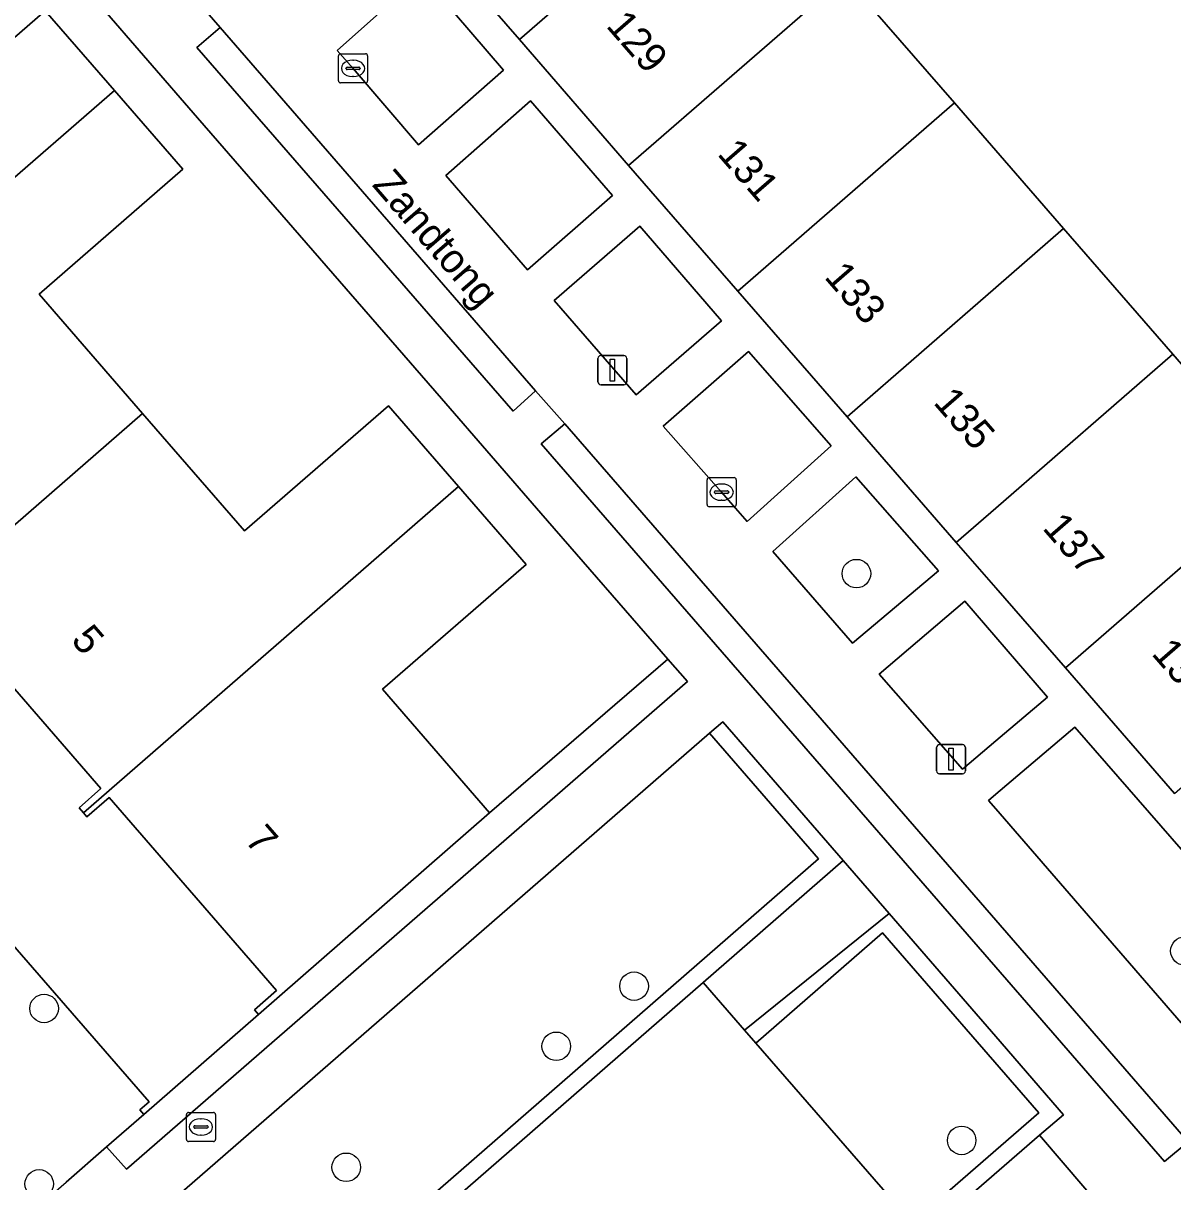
# Model space of a CAD drawing. Extents: x 155887 to 156869, y 383880 to 384678.
# Drawn here: x 156466.66 to 156506.07, y 384294.18 to 384333.9 of the extents above; entities that cross this region are included whole.
import ezdxf

# ---------------------------------------------------------------- set-up
doc = ezdxf.new("R2010")
doc.units = 0
for name, color, linetype in [('IMGEO_Boom', 7, 'Continuous'), ('IMGEO_Erf', 7, 'Continuous'), ('IMGEO_Groenvoorziening', 7, 'Continuous'), ('IMGEO_Haag', 7, 'Continuous'), ('IMGEO_Kolk', 7, 'Continuous'), ('IMGEO_Lichtmast', 7, 'Continuous'), ('IMGEO_Muur', 7, 'Continuous'), ('IMGEO_Openbare_ruimte_label', 7, 'Continuous'), ('IMGEO_Pand', 7, 'Continuous'), ('IMGEO_Pand_nummerreeks', 7, 'Continuous'), ('IMGEO_Rijbaan_lokaal_open', 7, 'Continuous'), ('IMGEO_Rioolput', 7, 'Continuous'), ('IMGEO_Voetpad_open', 7, 'Continuous')]:
    doc.layers.add(name, color=color, linetype=linetype)

msp = doc.modelspace()

# ---------------------------------------------------------------- linework, layer by layer
at = {"layer": 'IMGEO_Boom'}
for centre in [(156495.224, 384315.029), (156506.482, 384302.094), (156487.6, 384300.888), (156467.374, 384300.123), (156484.931, 384298.827), (156498.831, 384295.601), (156477.731, 384294.68), (156467.206, 384294.11)]:
    msp.add_circle(centre, 0.489, dxfattribs=at)
at = {"layer": 'IMGEO_Erf'}
for points in [[(156506.171, 384334.359), (156502.546, 384338.536), (156500.749, 384340.609), (156498.767, 384342.893), (156495.094, 384347.126), (156493.155, 384349.361), (156491.319, 384351.478), (156489.464, 384353.616), (156489.615, 384353.733), (156493.54, 384357.139), (156489.816, 384361.424), (156484.662, 384356.944), (156487.942, 384353.171), (156488.454, 384352.581), (156483.63, 384348.371), (156487.352, 384344.088), (156491.094, 384339.781), (156494.838, 384335.473), (156498.582, 384331.165), (156500, 384329.533), (156502.325, 384326.857), (156506.069, 384322.549), (156509.811, 384318.244)], [(156447.272, 384324.198), (156470.977, 384296.926), (156470.657, 384296.646), (156470.793, 384296.488), (156474.726, 384299.922), (156474.59, 384300.079), (156475.344, 384300.738), (156469.6, 384307.35), (156468.845, 384306.693), (156468.728, 384306.824), (156468.571, 384307), (156469.325, 384307.667), (156463.704, 384314.136)]]:
    msp.add_lwpolyline(points, dxfattribs=at)
msp.add_lwpolyline([(156480.994, 384321.034), (156472.638, 384330.653), (156469.23, 384334.581), (156464.905, 384339.571), (156458.808, 384334.27), (156462.481, 384330.043), (156467.41, 384334.325), (156469.786, 384331.59), (156472.133, 384328.89), (156467.203, 384324.607), (156470.753, 384320.521), (156474.248, 384316.499), (156479.178, 384320.781), (156481.578, 384318.018), (156483.9, 384315.345), (156478.971, 384311.063), (156482.643, 384306.835), (156488.759, 384312.092), (156484.401, 384317.105)], close=True, dxfattribs=at)
at = {"layer": 'IMGEO_Groenvoorziening'}
for points in [[(156480.326, 384335.549), (156477.423, 384332.964), (156477.965, 384332.346), (156480.215, 384329.732), (156483.122, 384332.289)], [(156473.408, 384333.746), (156472.611, 384333.058), (156483.452, 384320.601), (156484.216, 384321.296)], [(156484.046, 384331.232), (156481.152, 384328.679), (156483.951, 384325.447), (156486.864, 384327.995)], [(156487.797, 384326.936), (156484.865, 384324.387), (156487.671, 384321.157), (156490.602, 384323.688)], [(156491.518, 384322.638), (156488.594, 384320.081), (156490.602, 384317.82), (156491.482, 384316.815), (156494.352, 384319.406)], [(156485.228, 384320.167), (156484.42, 384319.476), (156500, 384301.535), (156505.785, 384294.873), (156506.593, 384295.554), (156500, 384303.149)], [(156495.2, 384318.342), (156492.353, 384315.786), (156495.086, 384312.646), (156498.034, 384315.126)], [(156500, 384312.854), (156498.938, 384314.086), (156495.999, 384311.581), (156498.857, 384308.325), (156500, 384309.293), (156501.775, 384310.796)], [(156489.435, 384311.329), (156488.759, 384312.092), (156482.643, 384306.835), (156474.726, 384299.922), (156470.793, 384296.488), (156469.515, 384295.378), (156470.194, 384294.621)], [(156475.608, 384288.505), (156489.966, 384301.017), (156494.763, 384305.197), (156490.64, 384309.951), (156490.187, 384309.557), (156493.918, 384305.256), (156473.684, 384287.624), (156474.067, 384287.17)], [(156502.706, 384309.762), (156500, 384307.468), (156499.751, 384307.257), (156500, 384306.97), (156506.356, 384299.632), (156509.3, 384302.198)], [(156473.684, 384287.624), (156493.918, 384305.256), (156490.187, 384309.557), (156469.998, 384291.998)], [(156491.385, 384299.385), (156496.341, 384303.379), (156494.763, 384305.197), (156489.966, 384301.017)], [(156501.5, 384295.776), (156502.324, 384296.481), (156500, 384299.16), (156496.341, 384303.379), (156491.385, 384299.385), (156491.779, 384298.932), (156496.121, 384302.716), (156501.477, 384296.542), (156497.129, 384292.78), (156497.523, 384292.327)], [(156497.129, 384292.78), (156501.477, 384296.542), (156496.121, 384302.716), (156491.779, 384298.932)], [(156498.153, 384288.165), (156500, 384289.779), (156503.8, 384293.099), (156501.5, 384295.776), (156497.523, 384292.327), (156495.648, 384290.69), (156497.575, 384288.467), (156497.799, 384288.602)]]:
    msp.add_lwpolyline(points, close=True, dxfattribs=at)
at = {"layer": 'IMGEO_Haag'}
for points in [[(156484.216, 384321.296), (156473.408, 384333.746), (156472.611, 384333.058), (156483.452, 384320.601)], [(156506.593, 384295.554), (156500, 384303.149), (156485.228, 384320.167), (156484.42, 384319.476), (156500, 384301.535), (156505.785, 384294.873)], [(156489.435, 384311.329), (156488.759, 384312.092), (156482.643, 384306.835), (156474.726, 384299.922), (156470.793, 384296.488), (156469.515, 384295.378), (156470.194, 384294.621)], [(156475.608, 384288.505), (156489.966, 384301.017), (156494.763, 384305.197), (156490.64, 384309.951), (156490.187, 384309.557), (156493.918, 384305.256), (156473.684, 384287.624), (156474.067, 384287.17)], [(156501.5, 384295.776), (156502.324, 384296.481), (156500, 384299.16), (156496.341, 384303.379), (156491.385, 384299.385), (156491.779, 384298.932), (156496.121, 384302.716), (156501.477, 384296.542), (156497.129, 384292.78), (156497.523, 384292.327)]]:
    msp.add_lwpolyline(points, close=True, dxfattribs=at)
at = {"layer": 'IMGEO_Kolk'}
for p, q in [((156477.465, 384331.921), (156477.465, 384332.773)), ((156477.54, 384332.847), (156478.392, 384332.847)), ((156478.466, 384332.773), (156478.466, 384331.921)), ((156477.724, 384332.341), (156477.724, 384332.353)), ((156478.162, 384332.304), (156477.764, 384332.304)), ((156477.767, 384332.39), (156478.165, 384332.39)), ((156477.953, 384332.627), (156477.978, 384332.627)), ((156478.208, 384332.353), (156478.208, 384332.341)), ((156477.976, 384332.067), (156477.951, 384332.067)), ((156478.392, 384331.847), (156477.54, 384331.847)), ((156490.101, 384317.395), (156490.101, 384318.247)), ((156490.176, 384318.321), (156491.028, 384318.321)), ((156490.589, 384318.101), (156490.614, 384318.101)), ((156491.102, 384318.247), (156491.102, 384317.395)), ((156490.36, 384317.815), (156490.36, 384317.827)), ((156490.798, 384317.778), (156490.4, 384317.778)), ((156490.403, 384317.864), (156490.801, 384317.864)), ((156490.844, 384317.827), (156490.844, 384317.815)), ((156491.028, 384317.321), (156490.176, 384317.321)), ((156490.612, 384317.541), (156490.587, 384317.541))]:
    msp.add_line(p, q, dxfattribs=at)
for points in [[(156477.465, 384331.921), (156477.465, 384332.773)], [(156477.54, 384332.847), (156478.392, 384332.847)], [(156478.466, 384332.773), (156478.466, 384331.921)], [(156478.392, 384331.847), (156477.54, 384331.847)], [(156490.101, 384317.395), (156490.101, 384318.247)], [(156490.176, 384318.321), (156491.028, 384318.321)], [(156491.102, 384318.247), (156491.102, 384317.395)], [(156491.028, 384317.321), (156490.176, 384317.321)]]:
    msp.add_lwpolyline(points, dxfattribs=at)
for centre, radius, start, end in [((156477.542, 384332.771), 0.0765, 91.552, 178.448), ((156477.542, 384332.771), 0.0765, 91.552, 178.448), ((156478.39, 384332.771), 0.0765, 1.552, 88.448), ((156478.39, 384332.771), 0.0765, 1.552, 88.448), ((156477.764, 384332.35), 0.0403, 85.8775, 175.7526), ((156477.761, 384332.34), 0.0366, 178.938, 274.7102), ((156478.165, 384332.347), 0.043, 264.8664, 352.4533), ((156478.169, 384332.352), 0.0386, 1.7309, 96.639), ((156477.542, 384331.923), 0.0765, 181.552, 268.448), ((156477.542, 384331.923), 0.0765, 181.552, 268.448), ((156478.39, 384331.923), 0.0765, 271.552, 358.448), ((156478.39, 384331.923), 0.0765, 271.552, 358.448), ((156490.178, 384318.245), 0.0765, 91.552, 178.448), ((156490.178, 384318.245), 0.0765, 91.552, 178.448), ((156491.026, 384318.245), 0.0765, 1.552, 88.448), ((156491.026, 384318.245), 0.0765, 1.552, 88.448), ((156490.4, 384317.824), 0.0403, 85.8775, 175.7526), ((156490.397, 384317.814), 0.0366, 178.938, 274.7102), ((156490.801, 384317.821), 0.043, 264.8664, 352.4533), ((156490.805, 384317.826), 0.0386, 1.7309, 96.639), ((156490.178, 384317.397), 0.0765, 181.552, 268.448), ((156490.178, 384317.397), 0.0765, 181.552, 268.448), ((156491.026, 384317.397), 0.0765, 271.552, 358.448), ((156491.026, 384317.397), 0.0765, 271.552, 358.448)]:
    msp.add_arc(centre, radius, start, end, dxfattribs=at)
for centre, major_axis, ratio, start_param, end_param in [((156477.952, 384332.347), (-0.387, 0.002), 0.722429, 4.712389, 7.853982), ((156477.977, 384332.347), (-0.39, 0.002), 0.717154, 1.570796, 4.712389), ((156490.588, 384317.821), (-0.387, 0.002), 0.722429, 4.712389, 7.853982), ((156490.613, 384317.821), (-0.39, 0.002), 0.717154, 1.570796, 4.712389)]:
    msp.add_ellipse(centre, major_axis=major_axis, ratio=ratio, start_param=start_param, end_param=end_param, dxfattribs=at)
at = {"layer": 'IMGEO_Lichtmast'}
for p, q in [((156486.359, 384321.604), (156486.359, 384322.404)), ((156486.359, 384322.404), (156486.359, 384321.604)), ((156486.459, 384322.504), (156487.249, 384322.504)), ((156487.249, 384322.504), (156486.459, 384322.504)), ((156487.349, 384322.404), (156487.349, 384321.604)), ((156487.349, 384321.604), (156487.349, 384322.404)), ((156487.249, 384321.504), (156486.459, 384321.504)), ((156486.459, 384321.504), (156487.249, 384321.504)), ((156497.97, 384308.267), (156497.97, 384309.067)), ((156497.97, 384309.067), (156497.97, 384308.267)), ((156498.07, 384309.167), (156498.86, 384309.167)), ((156498.86, 384309.167), (156498.07, 384309.167)), ((156498.96, 384309.067), (156498.96, 384308.267)), ((156498.96, 384308.267), (156498.96, 384309.067)), ((156498.86, 384308.167), (156498.07, 384308.167)), ((156498.07, 384308.167), (156498.86, 384308.167))]:
    msp.add_line(p, q, dxfattribs=at)
for points in [[(156486.779, 384322.379), (156486.929, 384322.379), (156486.929, 384321.629), (156486.779, 384321.629), (156486.779, 384322.379)], [(156498.39, 384309.042), (156498.54, 384309.042), (156498.54, 384308.292), (156498.39, 384308.292), (156498.39, 384309.042)]]:
    msp.add_lwpolyline(points, dxfattribs=at)
for centre, start, end in [((156486.459, 384322.404), 90, 180), ((156486.459, 384322.404), 90, 180), ((156487.249, 384322.404), 0, 90), ((156487.249, 384322.404), 360, 90), ((156486.459, 384321.604), 180, 270), ((156486.459, 384321.604), 180, 270), ((156487.249, 384321.604), 270, 0), ((156487.249, 384321.604), 270, 0), ((156498.07, 384309.067), 90, 180), ((156498.07, 384309.067), 90, 180), ((156498.86, 384309.067), 0, 90), ((156498.86, 384309.067), 360, 90), ((156498.07, 384308.267), 180, 270), ((156498.07, 384308.267), 180, 270), ((156498.86, 384308.267), 270, 0), ((156498.86, 384308.267), 270, 0)]:
    msp.add_arc(centre, 0.1, start, end, dxfattribs=at)
at = {"layer": 'IMGEO_Muur'}
for points in [[(156472.638, 384330.653), (156480.994, 384321.034)], [(156484.401, 384317.105), (156488.759, 384312.092)], [(156488.759, 384312.092), (156482.643, 384306.835)]]:
    msp.add_lwpolyline(points, dxfattribs=at)
at = {"layer": 'IMGEO_Pand'}
for points in [[(156483.67, 384333.332), (156491.094, 384339.781), (156487.352, 384344.088), (156479.927, 384337.639)], [(156487.414, 384329.022), (156494.838, 384335.473), (156491.094, 384339.781), (156483.67, 384333.332)], [(156498.582, 384331.165), (156494.838, 384335.473), (156487.414, 384329.022), (156491.157, 384324.716)], [(156469.786, 384331.59), (156467.41, 384334.325), (156462.481, 384330.043), (156458.808, 384334.27), (156458.088, 384333.641), (156450.897, 384327.362), (156451.042, 384327.195), (156451.791, 384327.849), (156457.529, 384321.244), (156456.774, 384320.588), (156456.92, 384320.42)], [(156470.753, 384320.521), (156467.203, 384324.607), (156472.133, 384328.89), (156469.786, 384331.59), (156456.92, 384320.42), (156457.05, 384320.27), (156457.805, 384320.926), (156463.398, 384314.488), (156462.643, 384313.833), (156462.826, 384313.623)], [(156494.901, 384320.407), (156500, 384324.837), (156502.325, 384326.857), (156500, 384329.533), (156498.582, 384331.165), (156491.157, 384324.716)], [(156494.901, 384320.407), (156498.645, 384316.099), (156500, 384317.276), (156506.069, 384322.549), (156502.325, 384326.857), (156500, 384324.837)], [(156502.386, 384311.794), (156509.811, 384318.244), (156506.069, 384322.549), (156500, 384317.276), (156498.645, 384316.099), (156500, 384314.539)], [(156468.728, 384306.824), (156481.578, 384318.018), (156479.178, 384320.781), (156474.248, 384316.499), (156470.753, 384320.521), (156462.826, 384313.623), (156462.95, 384313.48), (156463.704, 384314.136), (156469.325, 384307.667), (156468.571, 384307)], [(156468.728, 384306.824), (156468.845, 384306.693), (156469.6, 384307.35), (156475.344, 384300.738), (156474.59, 384300.079), (156474.726, 384299.922), (156482.643, 384306.835), (156478.971, 384311.063), (156483.9, 384315.345), (156481.578, 384318.018)], [(156502.386, 384311.794), (156506.121, 384307.495), (156513.543, 384313.947), (156510.264, 384317.722), (156509.811, 384318.244)], [(156491.779, 384298.932), (156491.385, 384299.385), (156489.966, 384301.017), (156475.608, 384288.505), (156475.77, 384288.325), (156483.027, 384280.011), (156483.199, 384279.838), (156491.155, 384286.774), (156495.648, 384290.69), (156497.523, 384292.327), (156497.129, 384292.78)]]:
    msp.add_lwpolyline(points, close=True, dxfattribs=at)
at = {"layer": 'IMGEO_Rijbaan_lokaal_open'}
msp.add_lwpolyline([(156447.272, 384324.198), (156447.064, 384324.016), (156446.013, 384325.218), (156443.01, 384328.651), (156438.632, 384324.873), (156441.648, 384321.401), (156442.663, 384320.232), (156442.421, 384320.021), (156466.177, 384292.757), (156466.504, 384293.041), (156466.642, 384292.883), (156468.126, 384294.172), (156469.515, 384295.378), (156470.793, 384296.488), (156470.657, 384296.646), (156470.977, 384296.926)], close=True, dxfattribs=at)
at = {"layer": 'IMGEO_Rioolput'}
for p, q in [((156472.326, 384296.562), (156473.178, 384296.562)), ((156472.251, 384295.636), (156472.251, 384296.488)), ((156472.739, 384296.342), (156472.764, 384296.342)), ((156473.252, 384296.488), (156473.252, 384295.636)), ((156472.51, 384296.056), (156472.51, 384296.068)), ((156472.948, 384296.019), (156472.55, 384296.019)), ((156472.553, 384296.105), (156472.951, 384296.105)), ((156472.762, 384295.782), (156472.737, 384295.782)), ((156472.994, 384296.068), (156472.994, 384296.056)), ((156473.178, 384295.562), (156472.326, 384295.562))]:
    msp.add_line(p, q, dxfattribs=at)
for points in [[(156472.326, 384296.562), (156473.178, 384296.562)], [(156472.251, 384295.636), (156472.251, 384296.488)], [(156473.252, 384296.488), (156473.252, 384295.636)], [(156473.178, 384295.562), (156472.326, 384295.562)]]:
    msp.add_lwpolyline(points, dxfattribs=at)
for centre, radius, start, end in [((156472.328, 384296.486), 0.0765, 91.552, 178.448), ((156472.328, 384296.486), 0.0765, 91.552, 178.448), ((156473.176, 384296.486), 0.0765, 1.552, 88.448), ((156473.176, 384296.486), 0.0765, 1.552, 88.448), ((156472.55, 384296.065), 0.0403, 85.8775, 175.7526), ((156472.547, 384296.055), 0.0366, 178.938, 274.7102), ((156472.951, 384296.062), 0.043, 264.8664, 352.4533), ((156472.955, 384296.067), 0.0386, 1.7309, 96.639), ((156472.328, 384295.638), 0.0765, 181.552, 268.448), ((156472.328, 384295.638), 0.0765, 181.552, 268.448), ((156473.176, 384295.638), 0.0765, 271.552, 358.448), ((156473.176, 384295.638), 0.0765, 271.552, 358.448)]:
    msp.add_arc(centre, radius, start, end, dxfattribs=at)
for centre, major_axis, ratio, start_param, end_param in [((156472.738, 384296.062), (-0.387, 0.002), 0.722429, 4.712389, 7.853982), ((156472.763, 384296.062), (-0.39, 0.002), 0.717154, 1.570796, 4.712389)]:
    msp.add_ellipse(centre, major_axis=major_axis, ratio=ratio, start_param=start_param, end_param=end_param, dxfattribs=at)
at = {"layer": 'IMGEO_Voetpad_open'}
for points in [[(156506.121, 384307.495), (156502.386, 384311.794), (156500, 384314.539), (156498.645, 384316.099), (156494.901, 384320.407), (156491.157, 384324.716), (156487.414, 384329.022), (156483.67, 384333.332), (156479.927, 384337.639), (156476.205, 384341.922), (156472.407, 384346.293), (156471.473, 384347.391), (156470.645, 384346.67), (156467.739, 384344.101), (156465.854, 384342.457), (156466.874, 384341.271), (156472.411, 384334.902), (156473.408, 384333.746), (156484.216, 384321.296), (156485.228, 384320.167), (156500, 384303.149), (156506.593, 384295.554)], [(156506.593, 384295.554), (156505.785, 384294.873), (156500, 384301.535), (156484.42, 384319.476), (156485.228, 384320.167), (156484.216, 384321.296), (156483.452, 384320.601), (156472.611, 384333.058), (156473.408, 384333.746), (156472.411, 384334.902)], [(156469.23, 384334.581), (156472.638, 384330.653), (156480.994, 384321.034), (156484.401, 384317.105), (156488.759, 384312.092), (156489.435, 384311.329), (156470.194, 384294.621), (156469.515, 384295.378), (156468.126, 384294.172)], [(156469.998, 384291.998), (156490.187, 384309.557), (156490.64, 384309.951), (156494.763, 384305.197), (156496.341, 384303.379), (156500, 384299.16), (156502.324, 384296.481), (156501.5, 384295.776), (156503.8, 384293.099)]]:
    msp.add_lwpolyline(points, dxfattribs=at)
for points in [[(156480.215, 384329.732), (156477.965, 384332.346), (156477.423, 384332.964), (156480.326, 384335.549), (156483.122, 384332.289)], [(156483.951, 384325.447), (156481.152, 384328.679), (156484.046, 384331.232), (156486.864, 384327.995)], [(156487.671, 384321.157), (156484.865, 384324.387), (156487.797, 384326.936), (156490.602, 384323.688)], [(156491.482, 384316.815), (156490.602, 384317.82), (156488.594, 384320.081), (156491.518, 384322.638), (156494.352, 384319.406)], [(156495.086, 384312.646), (156492.353, 384315.786), (156495.2, 384318.342), (156498.034, 384315.126)], [(156500, 384309.293), (156498.857, 384308.325), (156495.999, 384311.581), (156498.938, 384314.086), (156500, 384312.854), (156501.775, 384310.796)], [(156506.356, 384299.632), (156500, 384306.97), (156499.751, 384307.257), (156500, 384307.468), (156502.706, 384309.762), (156509.3, 384302.198)]]:
    msp.add_lwpolyline(points, close=True, dxfattribs=at)

# ---------------------------------------------------------------- texts
at = {"layer": 'IMGEO_Openbare_ruimte_label'}
msp.add_text('Zandtong', height=1, rotation=310.7816, dxfattribs=at).set_placement((156478.592, 384328.343))
at = {"layer": 'IMGEO_Pand_nummerreeks'}
for s, rotation, p in [('129', 310.9894, (156486.612, 384333.789)), ('131', 310.9894, (156490.425, 384329.399)), ('133', 310.9894, (156494.091, 384325.182)), ('135', 310.9894, (156497.83, 384320.879)), ('137', 310.9894, (156501.57, 384316.575)), ('5', 310.9828, (156468.265, 384312.729)), ('139', 310.9894, (156505.309, 384312.272)), ('7', 310.9828, (156474.223, 384305.87))]:
    msp.add_text(s, height=1, rotation=rotation, dxfattribs=at).set_placement(p)

doc.saveas('drawing.dxf')
